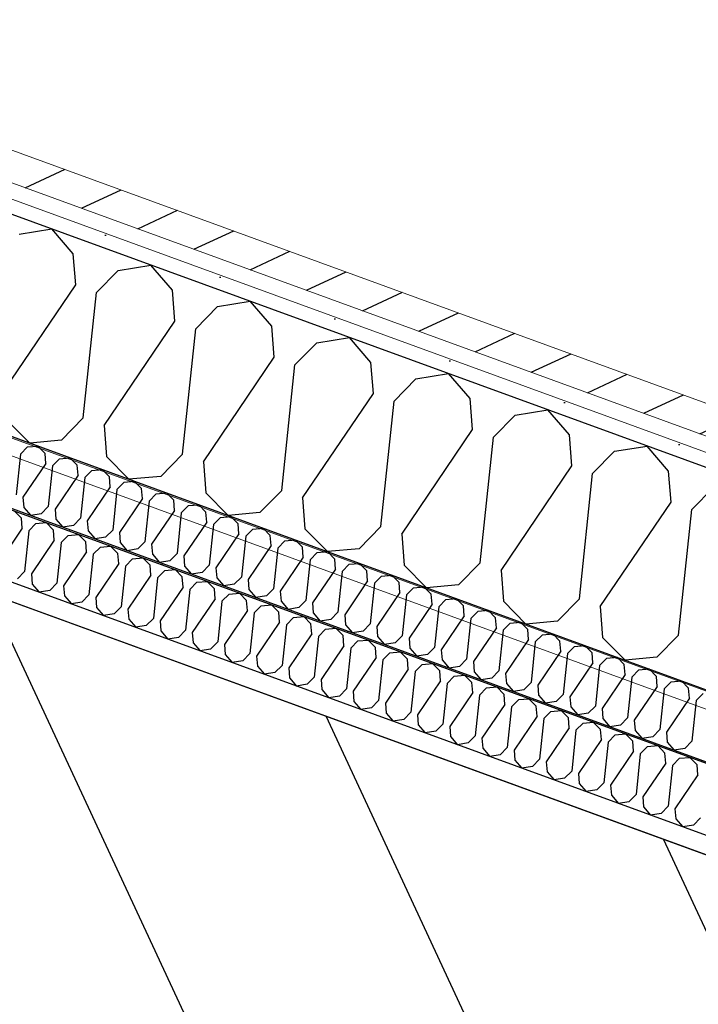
# Model space of a CAD drawing. Header units: millimetres. Extents: x 112481703 to 112588235, y 1264638581 to 1264713486.
# Tile 291 of 487: x 112569138 to 112569619, y 1264678787 to 1264679485. Entities that reach past the tile are written whole.
import ezdxf

# ---------------------------------------------------------------- set-up
doc = ezdxf.new("R2010")
doc.units = ezdxf.units.MM
doc.header["$LTSCALE"] = 0.5
doc.header["$MEASUREMENT"] = 0
doc.linetypes.add('PLINE', pattern=[0])
for name, color, linetype, lineweight in [('235- Utvendig kledning og overflate', 7, 'Continuous', 0), ('236- Innvendig kledning og overflate', 7, 'Continuous', 0), ('262- Taktekking', 7, 'Continuous', 0)]:
    doc.layers.add(name, color=color, linetype=linetype, lineweight=lineweight)
for name, color, linetype in [('862- M___Nettoareal', 7, 'Continuous'), ('862- M___Nettoareal(Polylinje)', 7, 'Continuous'), ('LA_farge_dekke_asfalt2', 7, 'Continuous'), ('Yttervegger.A225', 7, 'Continuous'), ('Yttervegger.A225 (Skravur)', 7, 'Continuous')]:
    doc.layers.add(name, color=color, linetype=linetype)
pattern_1 = [(249.956, (112557650, 1264717795), (-81.357, 29.68231), [0, -50]), (249.956, (112557682.11, 1264717756.67), (-81.357, 29.68231), [0, -50])]

# ---------------------------------------------------------------- blocks, each defined once
blk = doc.blocks.new('Korridor_14_9', base_point=(112576467.69, 1264681824.89))
at = {"layer": '862- M___Nettoareal(Polylinje)', "linetype": 'PLINE', "flags": 128}
blk.add_lwpolyline([(112572601.77, 1264674908.62), (112573784.51, 1264674477.11), (112574626.15, 1264676783.97), (112575767.2, 1264676367.67), (112576177.67, 1264676217.91), (112577188.97, 1264678989.83), (112578571.29, 1264682778.66), (112579511.2, 1264685354.88), (112580089.16, 1264686939.02), (112578574.08, 1264687491.78), (112577945.57, 1264685769.06), (112576575.95, 1264686268.75), (112573384.41, 1264677520.97), (112565766.91, 1264680300.14), (112564833.5, 1264677741.73), (112566533.44, 1264677121.53), (112567763.15, 1264676672.88), (112567763.5, 1264676673.82), (112569134.12, 1264676173.76)], close=True, dxfattribs=at)
blk = doc.blocks.new('*X290', base_point=(112557650, 1264717795))
at = {"layer": 'Yttervegger.A225 (Skravur)', "linetype": 'PLINE'}
for p, q in [((112569137.73, 1264679332.82), (112569160.84, 1264679336.53)), ((112569176.14, 1264679318.8), (112569160.84, 1264679336.53)), ((112569177.84, 1264679296.84), (112569176.14, 1264679318.8)), ((112569192.62, 1264679291.45), (112569208.06, 1264679307.15)), ((112569208.06, 1264679307.15), (112569231.18, 1264679310.87)), ((112569246.47, 1264679293.14), (112569231.18, 1264679310.87)), ((112569127.69, 1264679222.72), (112569177.84, 1264679296.84)), ((112569183.25, 1264679202.45), (112569192.62, 1264679291.45)), ((112569248.17, 1264679271.18), (112569246.47, 1264679293.14)), ((112569278.39, 1264679281.49), (112569301.51, 1264679285.21)), ((112569316.81, 1264679267.48), (112569301.51, 1264679285.21)), ((112569262.95, 1264679265.79), (112569278.39, 1264679281.49)), ((112569198.03, 1264679197.06), (112569248.17, 1264679271.18)), ((112569253.58, 1264679176.79), (112569262.95, 1264679265.79)), ((112569318.51, 1264679245.52), (112569316.81, 1264679267.48)), ((112569348.72, 1264679255.83), (112569371.84, 1264679259.55)), ((112569387.14, 1264679241.82), (112569371.84, 1264679259.55)), ((112569333.28, 1264679240.13), (112569348.72, 1264679255.83)), ((112569268.36, 1264679171.4), (112569318.51, 1264679245.52)), ((112569323.92, 1264679151.13), (112569333.28, 1264679240.13)), ((112569388.84, 1264679219.86), (112569387.14, 1264679241.82)), ((112569403.61, 1264679214.47), (112569419.06, 1264679230.17)), ((112569419.06, 1264679230.17), (112569442.17, 1264679233.89)), ((112569457.47, 1264679216.16), (112569442.17, 1264679233.89)), ((112569338.69, 1264679145.74), (112569388.84, 1264679219.86)), ((112569394.25, 1264679125.47), (112569403.61, 1264679214.47)), ((112569459.17, 1264679194.2), (112569457.47, 1264679216.16)), ((112569489.39, 1264679204.51), (112569512.51, 1264679208.23)), ((112569527.8, 1264679190.5), (112569512.51, 1264679208.23)), ((112569129.39, 1264679200.76), (112569145.29, 1264679184.66)), ((112569183.25, 1264679202.45), (112569167.81, 1264679186.74)), ((112569473.95, 1264679188.81), (112569489.39, 1264679204.51)), ((112569198.03, 1264679197.06), (112569199.73, 1264679175.1)), ((112569409.02, 1264679120.08), (112569459.17, 1264679194.2)), ((112569167.81, 1264679186.74), (112569145.29, 1264679184.66)), ((112569464.58, 1264679099.81), (112569473.95, 1264679188.81)), ((112569529.5, 1264679168.54), (112569527.8, 1264679190.5)), ((112569559.72, 1264679178.85), (112569582.84, 1264679182.57)), ((112569598.14, 1264679164.84), (112569582.84, 1264679182.57)), ((112569199.73, 1264679175.1), (112569215.62, 1264679159)), ((112569253.58, 1264679176.79), (112569238.14, 1264679161.08)), ((112569544.28, 1264679163.15), (112569559.72, 1264679178.85)), ((112569268.36, 1264679171.4), (112569270.06, 1264679149.44)), ((112569479.36, 1264679094.42), (112569529.5, 1264679168.54)), ((112569238.14, 1264679161.08), (112569215.62, 1264679159)), ((112569534.91, 1264679074.15), (112569544.28, 1264679163.15)), ((112569599.84, 1264679142.88), (112569598.14, 1264679164.84)), ((112569614.61, 1264679137.49), (112569630.05, 1264679153.19)), ((112569270.06, 1264679149.44), (112569285.95, 1264679133.34)), ((112569323.92, 1264679151.13), (112569308.47, 1264679135.42)), ((112569338.69, 1264679145.74), (112569340.39, 1264679123.78)), ((112569549.69, 1264679068.76), (112569599.84, 1264679142.88)), ((112569605.25, 1264679048.49), (112569614.61, 1264679137.49)), ((112569308.47, 1264679135.42), (112569285.95, 1264679133.34)), ((112569340.39, 1264679123.78), (112569356.28, 1264679107.68)), ((112569394.25, 1264679125.47), (112569378.81, 1264679109.76)), ((112569409.02, 1264679120.08), (112569410.72, 1264679098.12)), ((112569378.81, 1264679109.76), (112569356.28, 1264679107.68)), ((112569410.72, 1264679098.12), (112569426.62, 1264679082.02)), ((112569464.58, 1264679099.81), (112569449.14, 1264679084.1)), ((112569479.36, 1264679094.42), (112569481.06, 1264679072.46)), ((112569449.14, 1264679084.1), (112569426.62, 1264679082.02)), ((112569481.06, 1264679072.46), (112569496.95, 1264679056.36)), ((112569534.91, 1264679074.15), (112569519.47, 1264679058.44)), ((112569549.69, 1264679068.76), (112569551.39, 1264679046.8)), ((112569519.47, 1264679058.44), (112569496.95, 1264679056.36)), ((112569551.39, 1264679046.8), (112569567.28, 1264679030.7)), ((112569605.25, 1264679048.49), (112569589.8, 1264679032.78)), ((112569589.8, 1264679032.78), (112569567.28, 1264679030.7))]:
    blk.add_line(p, q, dxfattribs=at)
blk = doc.blocks.new('*X528', base_point=(112557650, 1264717795))
at = {"layer": 'Yttervegger.A225 (Skravur)', "linetype": 'PLINE'}
for p, q in [((112569139.35, 1264679131.33), (112569134.19, 1264679136.55)), ((112569139.9, 1264679124.21), (112569139.35, 1264679131.33)), ((112569139.9, 1264679124.21), (112569123.63, 1264679100.17)), ((112569144.69, 1264679122.46), (112569149.7, 1264679127.55)), ((112569149.7, 1264679127.55), (112569157, 1264679128.23)), ((112569162.16, 1264679123.01), (112569157, 1264679128.23)), ((112569144.69, 1264679122.46), (112569141.65, 1264679093.59)), ((112569162.71, 1264679115.88), (112569162.16, 1264679123.01)), ((112569167.5, 1264679114.13), (112569172.51, 1264679119.23)), ((112569172.51, 1264679119.23), (112569179.81, 1264679119.9)), ((112569184.97, 1264679114.68), (112569179.81, 1264679119.9)), ((112569162.71, 1264679115.88), (112569146.45, 1264679091.84)), ((112569167.5, 1264679114.13), (112569164.46, 1264679085.27)), ((112569185.52, 1264679107.56), (112569184.97, 1264679114.68)), ((112569190.31, 1264679105.81), (112569195.32, 1264679110.91)), ((112569195.32, 1264679110.91), (112569202.62, 1264679111.58)), ((112569207.78, 1264679106.36), (112569202.62, 1264679111.58)), ((112569185.52, 1264679107.56), (112569169.26, 1264679083.52)), ((112569190.31, 1264679105.81), (112569187.27, 1264679076.95)), ((112569208.33, 1264679099.24), (112569207.78, 1264679106.36)), ((112569213.12, 1264679097.49), (112569218.13, 1264679102.58)), ((112569218.13, 1264679102.58), (112569225.44, 1264679103.26)), ((112569230.59, 1264679098.04), (112569225.44, 1264679103.26)), ((112569208.33, 1264679099.24), (112569192.07, 1264679075.2)), ((112569213.12, 1264679097.49), (112569210.08, 1264679068.63)), ((112569231.14, 1264679090.92), (112569230.59, 1264679098.04)), ((112569141.65, 1264679093.59), (112569136.64, 1264679088.5)), ((112569146.45, 1264679091.84), (112569147, 1264679084.72)), ((112569231.14, 1264679090.92), (112569214.88, 1264679066.88)), ((112569235.93, 1264679089.17), (112569232.9, 1264679060.3)), ((112569235.93, 1264679089.17), (112569240.94, 1264679094.26)), ((112569240.94, 1264679094.26), (112569248.25, 1264679094.94)), ((112569253.4, 1264679089.72), (112569248.25, 1264679094.94)), ((112569253.95, 1264679082.59), (112569253.4, 1264679089.72)), ((112569147, 1264679084.72), (112569151.96, 1264679078.97)), ((112569164.46, 1264679085.27), (112569159.46, 1264679080.18)), ((112569169.26, 1264679083.52), (112569169.81, 1264679076.4)), ((112569253.95, 1264679082.59), (112569237.69, 1264679058.56)), ((112569258.74, 1264679080.85), (112569263.75, 1264679085.94)), ((112569263.75, 1264679085.94), (112569271.06, 1264679086.62)), ((112569276.21, 1264679081.39), (112569271.06, 1264679086.62)), ((112569276.76, 1264679074.27), (112569276.21, 1264679081.39)), ((112569159.46, 1264679080.18), (112569151.96, 1264679078.97)), ((112569169.81, 1264679076.4), (112569174.77, 1264679070.65)), ((112569187.27, 1264679076.95), (112569182.27, 1264679071.85)), ((112569192.07, 1264679075.2), (112569192.62, 1264679068.08)), ((112569258.74, 1264679080.85), (112569255.71, 1264679051.98)), ((112569281.55, 1264679072.52), (112569286.56, 1264679077.62)), ((112569286.56, 1264679077.62), (112569293.87, 1264679078.29)), ((112569299.02, 1264679073.07), (112569293.87, 1264679078.29)), ((112569182.27, 1264679071.85), (112569174.77, 1264679070.65)), ((112569192.62, 1264679068.08), (112569197.58, 1264679062.33)), ((112569210.08, 1264679068.63), (112569205.08, 1264679063.53)), ((112569276.76, 1264679074.27), (112569260.5, 1264679050.23)), ((112569281.55, 1264679072.52), (112569278.52, 1264679043.66)), ((112569299.57, 1264679065.95), (112569299.02, 1264679073.07)), ((112569304.36, 1264679064.2), (112569309.37, 1264679069.3)), ((112569309.37, 1264679069.3), (112569316.68, 1264679069.97)), ((112569321.83, 1264679064.75), (112569316.68, 1264679069.97)), ((112569205.08, 1264679063.53), (112569197.58, 1264679062.33)), ((112569214.88, 1264679066.88), (112569215.43, 1264679059.75)), ((112569299.57, 1264679065.95), (112569283.31, 1264679041.91)), ((112569304.36, 1264679064.2), (112569301.33, 1264679035.34)), ((112569322.38, 1264679057.63), (112569321.83, 1264679064.75)), ((112569327.18, 1264679055.88), (112569332.18, 1264679060.97)), ((112569332.18, 1264679060.97), (112569339.49, 1264679061.65)), ((112569344.64, 1264679056.43), (112569339.49, 1264679061.65)), ((112569215.43, 1264679059.75), (112569220.39, 1264679054.01)), ((112569227.89, 1264679055.21), (112569220.39, 1264679054.01)), ((112569232.9, 1264679060.3), (112569227.89, 1264679055.21)), ((112569237.69, 1264679058.56), (112569238.24, 1264679051.43)), ((112569322.38, 1264679057.63), (112569306.12, 1264679033.59)), ((112569327.18, 1264679055.88), (112569324.14, 1264679027.01)), ((112569345.19, 1264679049.31), (112569344.64, 1264679056.43)), ((112569238.24, 1264679051.43), (112569243.2, 1264679045.68)), ((112569250.7, 1264679046.89), (112569243.2, 1264679045.68)), ((112569255.71, 1264679051.98), (112569250.7, 1264679046.89)), ((112569260.5, 1264679050.23), (112569261.05, 1264679043.11)), ((112569345.19, 1264679049.31), (112569328.93, 1264679025.27)), ((112569349.99, 1264679047.56), (112569346.95, 1264679018.69)), ((112569349.99, 1264679047.56), (112569354.99, 1264679052.65)), ((112569354.99, 1264679052.65), (112569362.3, 1264679053.33)), ((112569367.45, 1264679048.11), (112569362.3, 1264679053.33)), ((112569368, 1264679040.98), (112569367.45, 1264679048.11)), ((112569261.05, 1264679043.11), (112569266.01, 1264679037.36)), ((112569278.52, 1264679043.66), (112569273.51, 1264679038.57)), ((112569283.31, 1264679041.91), (112569283.86, 1264679034.79)), ((112569368, 1264679040.98), (112569351.74, 1264679016.94)), ((112569372.8, 1264679039.23), (112569377.8, 1264679044.33)), ((112569377.8, 1264679044.33), (112569385.11, 1264679045)), ((112569390.26, 1264679039.78), (112569385.11, 1264679045)), ((112569390.81, 1264679032.66), (112569390.26, 1264679039.78)), ((112569273.51, 1264679038.57), (112569266.01, 1264679037.36)), ((112569283.86, 1264679034.79), (112569288.82, 1264679029.04)), ((112569301.33, 1264679035.34), (112569296.32, 1264679030.24)), ((112569306.12, 1264679033.59), (112569306.67, 1264679026.47)), ((112569372.8, 1264679039.23), (112569369.76, 1264679010.37)), ((112569390.81, 1264679032.66), (112569374.55, 1264679008.62)), ((112569395.61, 1264679030.91), (112569400.62, 1264679036.01)), ((112569400.62, 1264679036.01), (112569407.92, 1264679036.68)), ((112569413.07, 1264679031.46), (112569407.92, 1264679036.68)), ((112569296.32, 1264679030.24), (112569288.82, 1264679029.04)), ((112569306.67, 1264679026.47), (112569311.63, 1264679020.72)), ((112569324.14, 1264679027.01), (112569319.13, 1264679021.92)), ((112569395.61, 1264679030.91), (112569392.57, 1264679002.05)), ((112569413.62, 1264679024.34), (112569413.07, 1264679031.46)), ((112569418.42, 1264679022.59), (112569423.43, 1264679027.68)), ((112569423.43, 1264679027.68), (112569430.73, 1264679028.36)), ((112569435.88, 1264679023.14), (112569430.73, 1264679028.36)), ((112569319.13, 1264679021.92), (112569311.63, 1264679020.72)), ((112569328.93, 1264679025.27), (112569329.48, 1264679018.14)), ((112569346.95, 1264679018.69), (112569341.94, 1264679013.6)), ((112569413.62, 1264679024.34), (112569397.36, 1264679000.3)), ((112569418.42, 1264679022.59), (112569415.38, 1264678993.73)), ((112569436.44, 1264679016.02), (112569435.88, 1264679023.14)), ((112569441.23, 1264679014.27), (112569446.24, 1264679019.36)), ((112569446.24, 1264679019.36), (112569453.54, 1264679020.04)), ((112569458.69, 1264679014.82), (112569453.54, 1264679020.04)), ((112569329.48, 1264679018.14), (112569334.44, 1264679012.39)), ((112569341.94, 1264679013.6), (112569334.44, 1264679012.39)), ((112569351.74, 1264679016.94), (112569352.29, 1264679009.82)), ((112569436.44, 1264679016.02), (112569420.17, 1264678991.98)), ((112569441.23, 1264679014.27), (112569438.19, 1264678985.4)), ((112569459.25, 1264679007.69), (112569458.69, 1264679014.82)), ((112569469.05, 1264679011.04), (112569476.35, 1264679011.72)), ((112569481.51, 1264679006.49), (112569476.35, 1264679011.72)), ((112569352.29, 1264679009.82), (112569357.25, 1264679004.07)), ((112569364.75, 1264679005.28), (112569357.25, 1264679004.07)), ((112569369.76, 1264679010.37), (112569364.75, 1264679005.28)), ((112569374.55, 1264679008.62), (112569375.1, 1264679001.5)), ((112569459.25, 1264679007.69), (112569442.98, 1264678983.66)), ((112569464.04, 1264679005.95), (112569461, 1264678977.08)), ((112569464.04, 1264679005.95), (112569469.05, 1264679011.04)), ((112569482.06, 1264678999.37), (112569481.51, 1264679006.49)), ((112569375.1, 1264679001.5), (112569380.06, 1264678995.75)), ((112569392.57, 1264679002.05), (112569387.56, 1264678996.95)), ((112569397.36, 1264679000.3), (112569397.91, 1264678993.18)), ((112569482.06, 1264678999.37), (112569465.79, 1264678975.33)), ((112569486.85, 1264678997.62), (112569483.81, 1264678968.76)), ((112569486.85, 1264678997.62), (112569491.86, 1264679002.72)), ((112569491.86, 1264679002.72), (112569499.16, 1264679003.39)), ((112569504.32, 1264678998.17), (112569499.16, 1264679003.39)), ((112569504.87, 1264678991.05), (112569504.32, 1264678998.17)), ((112569387.56, 1264678996.95), (112569380.06, 1264678995.75)), ((112569397.91, 1264678993.18), (112569402.87, 1264678987.43)), ((112569415.38, 1264678993.73), (112569410.37, 1264678988.63)), ((112569420.17, 1264678991.98), (112569420.72, 1264678984.86)), ((112569504.87, 1264678991.05), (112569488.6, 1264678967.01)), ((112569509.66, 1264678989.3), (112569514.67, 1264678994.4)), ((112569514.67, 1264678994.4), (112569521.97, 1264678995.07)), ((112569527.13, 1264678989.85), (112569521.97, 1264678995.07)), ((112569410.37, 1264678988.63), (112569402.87, 1264678987.43)), ((112569420.72, 1264678984.86), (112569425.68, 1264678979.11)), ((112569438.19, 1264678985.4), (112569433.18, 1264678980.31)), ((112569442.98, 1264678983.66), (112569443.53, 1264678976.53)), ((112569509.66, 1264678989.3), (112569506.62, 1264678960.44)), ((112569527.68, 1264678982.73), (112569527.13, 1264678989.85)), ((112569532.47, 1264678980.98), (112569537.48, 1264678986.07)), ((112569537.48, 1264678986.07), (112569544.78, 1264678986.75)), ((112569549.94, 1264678981.53), (112569544.78, 1264678986.75)), ((112569433.18, 1264678980.31), (112569425.68, 1264678979.11)), ((112569461, 1264678977.08), (112569455.99, 1264678971.99)), ((112569527.68, 1264678982.73), (112569511.41, 1264678958.69)), ((112569532.47, 1264678980.98), (112569529.43, 1264678952.12)), ((112569550.49, 1264678974.41), (112569549.94, 1264678981.53)), ((112569555.28, 1264678972.66), (112569560.29, 1264678977.75)), ((112569560.29, 1264678977.75), (112569567.59, 1264678978.43)), ((112569572.75, 1264678973.21), (112569567.59, 1264678978.43)), ((112569443.53, 1264678976.53), (112569448.49, 1264678970.78)), ((112569455.99, 1264678971.99), (112569448.49, 1264678970.78)), ((112569465.79, 1264678975.33), (112569466.34, 1264678968.21)), ((112569550.49, 1264678974.41), (112569534.22, 1264678950.37)), ((112569555.28, 1264678972.66), (112569552.24, 1264678943.79)), ((112569573.3, 1264678966.08), (112569572.75, 1264678973.21)), ((112569583.1, 1264678969.43), (112569590.4, 1264678970.1)), ((112569595.56, 1264678964.88), (112569590.4, 1264678970.1)), ((112569466.34, 1264678968.21), (112569471.31, 1264678962.46)), ((112569478.8, 1264678963.67), (112569471.31, 1264678962.46)), ((112569483.81, 1264678968.76), (112569478.8, 1264678963.67)), ((112569488.6, 1264678967.01), (112569489.15, 1264678959.89)), ((112569573.3, 1264678966.08), (112569557.04, 1264678942.04)), ((112569578.09, 1264678964.33), (112569575.05, 1264678935.47)), ((112569578.09, 1264678964.33), (112569583.1, 1264678969.43)), ((112569596.11, 1264678957.76), (112569595.56, 1264678964.88)), ((112569489.15, 1264678959.89), (112569494.12, 1264678954.14)), ((112569506.62, 1264678960.44), (112569501.61, 1264678955.34)), ((112569511.41, 1264678958.69), (112569511.97, 1264678951.57)), ((112569596.11, 1264678957.76), (112569579.85, 1264678933.72)), ((112569600.9, 1264678956.01), (112569597.86, 1264678927.15)), ((112569600.9, 1264678956.01), (112569605.91, 1264678961.11)), ((112569605.91, 1264678961.11), (112569613.21, 1264678961.78)), ((112569618.37, 1264678956.56), (112569613.21, 1264678961.78)), ((112569618.92, 1264678949.44), (112569618.37, 1264678956.56)), ((112569501.61, 1264678955.34), (112569494.12, 1264678954.14)), ((112569511.97, 1264678951.57), (112569516.93, 1264678945.82)), ((112569529.43, 1264678952.12), (112569524.42, 1264678947.02)), ((112569534.22, 1264678950.37), (112569534.78, 1264678943.24)), ((112569618.92, 1264678949.44), (112569602.66, 1264678925.4)), ((112569524.42, 1264678947.02), (112569516.93, 1264678945.82)), ((112569534.78, 1264678943.24), (112569539.74, 1264678937.49)), ((112569552.24, 1264678943.79), (112569547.23, 1264678938.7)), ((112569557.04, 1264678942.04), (112569557.59, 1264678934.92)), ((112569547.23, 1264678938.7), (112569539.74, 1264678937.49)), ((112569557.59, 1264678934.92), (112569562.55, 1264678929.17)), ((112569575.05, 1264678935.47), (112569570.05, 1264678930.38)), ((112569570.05, 1264678930.38), (112569562.55, 1264678929.17)), ((112569579.85, 1264678933.72), (112569580.4, 1264678926.6)), ((112569580.4, 1264678926.6), (112569585.36, 1264678920.85)), ((112569592.86, 1264678922.05), (112569585.36, 1264678920.85)), ((112569597.86, 1264678927.15), (112569592.86, 1264678922.05)), ((112569602.66, 1264678925.4), (112569603.21, 1264678918.28)), ((112569603.21, 1264678918.28), (112569608.17, 1264678912.53)), ((112569620.67, 1264678918.83), (112569615.67, 1264678913.73)), ((112569615.67, 1264678913.73), (112569608.17, 1264678912.53))]:
    blk.add_line(p, q, dxfattribs=at)
blk = doc.blocks.new('*X532', base_point=(112557650, 1264717795))
at = {"layer": 'Yttervegger.A225 (Skravur)', "linetype": 'PLINE'}
for p, q in [((112569138.67, 1264679176.81), (112569143.68, 1264679181.91)), ((112569143.68, 1264679181.91), (112569150.99, 1264679182.58)), ((112569156.14, 1264679177.36), (112569150.99, 1264679182.58)), ((112569138.67, 1264679176.81), (112569135.64, 1264679147.95)), ((112569156.69, 1264679170.24), (112569156.14, 1264679177.36)), ((112569161.49, 1264679168.49), (112569166.49, 1264679173.58)), ((112569166.49, 1264679173.58), (112569173.8, 1264679174.26)), ((112569178.95, 1264679169.04), (112569173.8, 1264679174.26)), ((112569156.69, 1264679170.24), (112569140.43, 1264679146.2)), ((112569161.49, 1264679168.49), (112569158.45, 1264679139.62)), ((112569179.5, 1264679161.91), (112569178.95, 1264679169.04)), ((112569184.3, 1264679160.17), (112569189.3, 1264679165.26)), ((112569189.3, 1264679165.26), (112569196.61, 1264679165.94)), ((112569201.76, 1264679160.72), (112569196.61, 1264679165.94)), ((112569179.5, 1264679161.91), (112569163.24, 1264679137.88)), ((112569184.3, 1264679160.17), (112569181.26, 1264679131.3)), ((112569202.31, 1264679153.59), (112569201.76, 1264679160.72)), ((112569202.31, 1264679153.59), (112569186.05, 1264679129.55)), ((112569207.11, 1264679151.84), (112569204.07, 1264679122.98)), ((112569207.11, 1264679151.84), (112569212.11, 1264679156.94)), ((112569212.11, 1264679156.94), (112569219.42, 1264679157.61)), ((112569224.57, 1264679152.39), (112569219.42, 1264679157.61)), ((112569225.12, 1264679145.27), (112569224.57, 1264679152.39)), ((112569140.43, 1264679146.2), (112569140.98, 1264679139.08)), ((112569225.12, 1264679145.27), (112569208.86, 1264679121.23)), ((112569229.92, 1264679143.52), (112569234.93, 1264679148.62)), ((112569234.93, 1264679148.62), (112569242.23, 1264679149.29)), ((112569247.38, 1264679144.07), (112569242.23, 1264679149.29)), ((112569140.98, 1264679139.08), (112569145.94, 1264679133.33)), ((112569158.45, 1264679139.62), (112569153.44, 1264679134.53)), ((112569163.24, 1264679137.88), (112569163.79, 1264679130.75)), ((112569229.92, 1264679143.52), (112569226.88, 1264679114.66)), ((112569247.93, 1264679136.95), (112569247.38, 1264679144.07)), ((112569252.73, 1264679135.2), (112569257.74, 1264679140.29)), ((112569257.74, 1264679140.29), (112569265.04, 1264679140.97)), ((112569270.19, 1264679135.75), (112569265.04, 1264679140.97)), ((112569153.44, 1264679134.53), (112569145.94, 1264679133.33)), ((112569163.79, 1264679130.75), (112569168.75, 1264679125)), ((112569181.26, 1264679131.3), (112569176.25, 1264679126.21)), ((112569247.93, 1264679136.95), (112569231.67, 1264679112.91)), ((112569252.73, 1264679135.2), (112569249.69, 1264679106.34)), ((112569270.75, 1264679128.63), (112569270.19, 1264679135.75)), ((112569275.54, 1264679126.88), (112569280.55, 1264679131.97)), ((112569280.55, 1264679131.97), (112569287.85, 1264679132.65)), ((112569293, 1264679127.43), (112569287.85, 1264679132.65)), ((112569176.25, 1264679126.21), (112569168.75, 1264679125)), ((112569186.05, 1264679129.55), (112569186.6, 1264679122.43)), ((112569270.75, 1264679128.63), (112569254.48, 1264679104.59)), ((112569275.54, 1264679126.88), (112569272.5, 1264679098.01)), ((112569293.56, 1264679120.3), (112569293, 1264679127.43)), ((112569298.35, 1264679118.56), (112569303.36, 1264679123.65)), ((112569303.36, 1264679123.65), (112569310.66, 1264679124.32)), ((112569315.82, 1264679119.1), (112569310.66, 1264679124.32)), ((112569186.6, 1264679122.43), (112569191.56, 1264679116.68)), ((112569199.06, 1264679117.89), (112569191.56, 1264679116.68)), ((112569204.07, 1264679122.98), (112569199.06, 1264679117.89)), ((112569208.86, 1264679121.23), (112569209.41, 1264679114.11)), ((112569293.56, 1264679120.3), (112569277.29, 1264679096.27)), ((112569298.35, 1264679118.56), (112569295.31, 1264679089.69)), ((112569316.37, 1264679111.98), (112569315.82, 1264679119.1)), ((112569209.41, 1264679114.11), (112569214.37, 1264679108.36)), ((112569221.87, 1264679109.56), (112569214.37, 1264679108.36)), ((112569226.88, 1264679114.66), (112569221.87, 1264679109.56)), ((112569231.67, 1264679112.91), (112569232.22, 1264679105.79)), ((112569316.37, 1264679111.98), (112569300.1, 1264679087.94)), ((112569321.16, 1264679110.23), (112569318.12, 1264679081.37)), ((112569321.16, 1264679110.23), (112569326.17, 1264679115.33)), ((112569326.17, 1264679115.33), (112569333.47, 1264679116)), ((112569338.63, 1264679110.78), (112569333.47, 1264679116)), ((112569339.18, 1264679103.66), (112569338.63, 1264679110.78)), ((112569232.22, 1264679105.79), (112569237.18, 1264679100.04)), ((112569249.69, 1264679106.34), (112569244.68, 1264679101.24)), ((112569254.48, 1264679104.59), (112569255.03, 1264679097.46)), ((112569339.18, 1264679103.66), (112569322.91, 1264679079.62)), ((112569343.97, 1264679101.91), (112569348.98, 1264679107.01)), ((112569348.98, 1264679107.01), (112569356.28, 1264679107.68)), ((112569361.44, 1264679102.46), (112569356.28, 1264679107.68)), ((112569361.99, 1264679095.34), (112569361.44, 1264679102.46)), ((112569244.68, 1264679101.24), (112569237.18, 1264679100.04)), ((112569255.03, 1264679097.46), (112569259.99, 1264679091.72)), ((112569272.5, 1264679098.01), (112569267.49, 1264679092.92)), ((112569277.29, 1264679096.27), (112569277.84, 1264679089.14)), ((112569343.97, 1264679101.91), (112569340.93, 1264679073.05)), ((112569361.99, 1264679095.34), (112569345.72, 1264679071.3)), ((112569366.78, 1264679093.59), (112569371.79, 1264679098.68)), ((112569371.79, 1264679098.68), (112569379.09, 1264679099.36)), ((112569384.25, 1264679094.14), (112569379.09, 1264679099.36)), ((112569267.49, 1264679092.92), (112569259.99, 1264679091.72)), ((112569277.84, 1264679089.14), (112569282.8, 1264679083.39)), ((112569295.31, 1264679089.69), (112569290.3, 1264679084.6)), ((112569366.78, 1264679093.59), (112569363.74, 1264679064.72)), ((112569384.8, 1264679087.02), (112569384.25, 1264679094.14)), ((112569389.59, 1264679085.27), (112569394.6, 1264679090.36)), ((112569394.6, 1264679090.36), (112569401.9, 1264679091.04)), ((112569407.06, 1264679085.82), (112569401.9, 1264679091.04)), ((112569290.3, 1264679084.6), (112569282.8, 1264679083.39)), ((112569300.1, 1264679087.94), (112569300.65, 1264679080.82)), ((112569318.12, 1264679081.37), (112569313.11, 1264679076.27)), ((112569384.8, 1264679087.02), (112569368.53, 1264679062.98)), ((112569389.59, 1264679085.27), (112569386.55, 1264679056.4)), ((112569407.61, 1264679078.69), (112569407.06, 1264679085.82)), ((112569412.4, 1264679076.94), (112569417.41, 1264679082.04)), ((112569417.41, 1264679082.04), (112569424.71, 1264679082.71)), ((112569429.87, 1264679077.49), (112569424.71, 1264679082.71)), ((112569300.65, 1264679080.82), (112569305.62, 1264679075.07)), ((112569313.11, 1264679076.27), (112569305.62, 1264679075.07)), ((112569322.91, 1264679079.62), (112569323.46, 1264679072.5)), ((112569407.61, 1264679078.69), (112569391.35, 1264679054.65)), ((112569412.4, 1264679076.94), (112569409.36, 1264679048.08)), ((112569430.42, 1264679070.37), (112569429.87, 1264679077.49)), ((112569440.22, 1264679073.72), (112569447.52, 1264679074.39)), ((112569452.68, 1264679069.17), (112569447.52, 1264679074.39)), ((112569323.46, 1264679072.5), (112569328.43, 1264679066.75)), ((112569335.92, 1264679067.95), (112569328.43, 1264679066.75)), ((112569340.93, 1264679073.05), (112569335.92, 1264679067.95)), ((112569345.72, 1264679071.3), (112569346.28, 1264679064.18)), ((112569430.42, 1264679070.37), (112569414.16, 1264679046.33)), ((112569435.21, 1264679068.62), (112569432.17, 1264679039.76)), ((112569435.21, 1264679068.62), (112569440.22, 1264679073.72)), ((112569453.23, 1264679062.05), (112569452.68, 1264679069.17)), ((112569346.28, 1264679064.18), (112569351.24, 1264679058.43)), ((112569363.74, 1264679064.72), (112569358.73, 1264679059.63)), ((112569368.53, 1264679062.98), (112569369.09, 1264679055.85)), ((112569453.23, 1264679062.05), (112569436.97, 1264679038.01)), ((112569458.02, 1264679060.3), (112569463.03, 1264679065.39)), ((112569463.03, 1264679065.39), (112569470.34, 1264679066.07)), ((112569475.49, 1264679060.85), (112569470.34, 1264679066.07)), ((112569476.04, 1264679053.73), (112569475.49, 1264679060.85)), ((112569358.73, 1264679059.63), (112569351.24, 1264679058.43)), ((112569369.09, 1264679055.85), (112569374.05, 1264679050.1)), ((112569386.55, 1264679056.4), (112569381.54, 1264679051.31)), ((112569391.35, 1264679054.65), (112569391.9, 1264679047.53)), ((112569458.02, 1264679060.3), (112569454.98, 1264679031.44)), ((112569476.04, 1264679053.73), (112569459.78, 1264679029.69)), ((112569480.83, 1264679051.98), (112569485.84, 1264679057.07)), ((112569485.84, 1264679057.07), (112569493.15, 1264679057.75)), ((112569498.3, 1264679052.53), (112569493.15, 1264679057.75)), ((112569381.54, 1264679051.31), (112569374.05, 1264679050.1)), ((112569391.9, 1264679047.53), (112569396.86, 1264679041.78)), ((112569409.36, 1264679048.08), (112569404.36, 1264679042.99)), ((112569480.83, 1264679051.98), (112569477.8, 1264679023.11)), ((112569498.85, 1264679045.4), (112569498.3, 1264679052.53)), ((112569503.64, 1264679043.66), (112569508.65, 1264679048.75)), ((112569508.65, 1264679048.75), (112569515.96, 1264679049.43)), ((112569521.11, 1264679044.2), (112569515.96, 1264679049.43)), ((112569404.36, 1264679042.99), (112569396.86, 1264679041.78)), ((112569414.16, 1264679046.33), (112569414.71, 1264679039.21)), ((112569432.17, 1264679039.76), (112569427.17, 1264679034.66)), ((112569498.85, 1264679045.4), (112569482.59, 1264679021.37)), ((112569503.64, 1264679043.66), (112569500.61, 1264679014.79)), ((112569521.66, 1264679037.08), (112569521.11, 1264679044.2)), ((112569526.45, 1264679035.33), (112569531.46, 1264679040.43)), ((112569531.46, 1264679040.43), (112569538.77, 1264679041.1)), ((112569543.92, 1264679035.88), (112569538.77, 1264679041.1)), ((112569414.71, 1264679039.21), (112569419.67, 1264679033.46)), ((112569427.17, 1264679034.66), (112569419.67, 1264679033.46)), ((112569436.97, 1264679038.01), (112569437.52, 1264679030.89)), ((112569521.66, 1264679037.08), (112569505.4, 1264679013.04)), ((112569526.45, 1264679035.33), (112569523.42, 1264679006.47)), ((112569544.47, 1264679028.76), (112569543.92, 1264679035.88)), ((112569554.27, 1264679032.11), (112569561.58, 1264679032.78)), ((112569566.73, 1264679027.56), (112569561.58, 1264679032.78)), ((112569437.52, 1264679030.89), (112569442.48, 1264679025.14)), ((112569449.98, 1264679026.34), (112569442.48, 1264679025.14)), ((112569454.98, 1264679031.44), (112569449.98, 1264679026.34)), ((112569459.78, 1264679029.69), (112569460.33, 1264679022.56)), ((112569544.47, 1264679028.76), (112569528.21, 1264679004.72)), ((112569549.26, 1264679027.01), (112569546.23, 1264678998.15)), ((112569549.26, 1264679027.01), (112569554.27, 1264679032.11)), ((112569567.28, 1264679020.44), (112569566.73, 1264679027.56)), ((112569460.33, 1264679022.56), (112569465.29, 1264679016.82)), ((112569477.8, 1264679023.11), (112569472.79, 1264679018.02)), ((112569482.59, 1264679021.37), (112569483.14, 1264679014.24)), ((112569567.28, 1264679020.44), (112569551.02, 1264678996.4)), ((112569572.07, 1264679018.69), (112569569.04, 1264678989.82)), ((112569572.07, 1264679018.69), (112569577.08, 1264679023.78)), ((112569577.08, 1264679023.78), (112569584.39, 1264679024.46)), ((112569589.54, 1264679019.24), (112569584.39, 1264679024.46)), ((112569590.09, 1264679012.12), (112569589.54, 1264679019.24)), ((112569472.79, 1264679018.02), (112569465.29, 1264679016.82)), ((112569483.14, 1264679014.24), (112569488.1, 1264679008.49)), ((112569500.61, 1264679014.79), (112569495.6, 1264679009.7)), ((112569505.4, 1264679013.04), (112569505.95, 1264679005.92)), ((112569590.09, 1264679012.12), (112569573.83, 1264678988.08)), ((112569594.89, 1264679010.37), (112569599.89, 1264679015.46)), ((112569599.89, 1264679015.46), (112569607.2, 1264679016.14)), ((112569612.35, 1264679010.92), (112569607.2, 1264679016.14)), ((112569495.6, 1264679009.7), (112569488.1, 1264679008.49)), ((112569505.95, 1264679005.92), (112569510.91, 1264679000.17)), ((112569523.42, 1264679006.47), (112569518.41, 1264679001.38)), ((112569528.21, 1264679004.72), (112569528.76, 1264678997.6)), ((112569594.89, 1264679010.37), (112569591.85, 1264678981.5)), ((112569612.9, 1264679003.79), (112569612.35, 1264679010.92)), ((112569617.7, 1264679002.04), (112569622.7, 1264679007.14)), ((112569518.41, 1264679001.38), (112569510.91, 1264679000.17)), ((112569528.76, 1264678997.6), (112569533.72, 1264678991.85)), ((112569546.23, 1264678998.15), (112569541.22, 1264678993.05)), ((112569612.9, 1264679003.79), (112569596.64, 1264678979.75)), ((112569617.7, 1264679002.04), (112569614.66, 1264678973.18)), ((112569541.22, 1264678993.05), (112569533.72, 1264678991.85)), ((112569551.02, 1264678996.4), (112569551.57, 1264678989.28)), ((112569551.57, 1264678989.28), (112569556.53, 1264678983.53)), ((112569564.03, 1264678984.73), (112569556.53, 1264678983.53)), ((112569569.04, 1264678989.82), (112569564.03, 1264678984.73)), ((112569573.83, 1264678988.08), (112569574.38, 1264678980.95)), ((112569574.38, 1264678980.95), (112569579.34, 1264678975.2)), ((112569591.85, 1264678981.5), (112569586.84, 1264678976.41)), ((112569596.64, 1264678979.75), (112569597.19, 1264678972.63)), ((112569586.84, 1264678976.41), (112569579.34, 1264678975.2)), ((112569597.19, 1264678972.63), (112569602.15, 1264678966.88)), ((112569614.66, 1264678973.18), (112569609.65, 1264678968.09)), ((112569609.65, 1264678968.09), (112569602.15, 1264678966.88))]:
    blk.add_line(p, q, dxfattribs=at)

msp = doc.modelspace()

# ---------------------------------------------------------------- hatches: boundary and pattern name
at = {"layer": '262- Taktekking', "linetype": 'Continuous'}
h = msp.add_hatch(dxfattribs=at)
h.set_pattern_fill('Membran', color=256, style=0, pattern_type=2)
h.set_pattern_definition([(249.956, (112557650, 1264717795), (-65.76007, 23.99193), [])])
h.paths.add_polyline_path([(112570831.4, 1264678517.34), (112570831.74, 1264678518.28), (112568755.6, 1264679275.74), (112568755.26, 1264679274.8)])
at = {"layer": 'LA_farge_dekke_asfalt2', "linetype": 'Continuous'}
h = msp.add_hatch(dxfattribs=at)
h.set_pattern_fill('Murverk', color=256, style=0, pattern_type=2)
h.set_pattern_definition([(294.956, (112557650, 1264717795), (163.1938, 75.94596), [])])
h.paths.add_polyline_path([(112562670.28, 1264672618.44), (112565507.41, 1264680394.81), (112573384.41, 1264677520.97), (112579262.36, 1264693631.99), (112587341.37, 1264690684.44), (112579714.93, 1264669780.94), (112576475.27, 1264670962.9), (112575386.63, 1264667979.01)])
at = {"layer": 'Yttervegger.A225 (Skravur)', "linetype": 'Continuous'}
h = msp.add_hatch(dxfattribs=at)
h.set_pattern_fill('Skrålinjer_1', color=256, style=0, pattern_type=2)
h.set_pattern_definition([(204.95599, (112557650, 1264717795), (-12.65766, 27.198964), [])])
h.paths.add_polyline_path([(112568837.52, 1264679500.26), (112568834.09, 1264679490.87), (112568829.98, 1264679479.59), (112570906.12, 1264678722.13), (112570910.23, 1264678733.41), (112570913.66, 1264678742.8)])
h = msp.add_hatch(dxfattribs=at)
h.set_pattern_fill('Prikker_tett', color=256, style=0, pattern_type=2)
h.set_pattern_definition(pattern_1)
h.paths.add_polyline_path([(112568826.21, 1264679469.26), (112568822.78, 1264679459.87), (112570898.92, 1264678702.41), (112570902.35, 1264678711.8)])
h = msp.add_hatch(dxfattribs=at)
h.set_pattern_fill('Prikker_tett', color=256, style=0, pattern_type=2)
h.set_pattern_definition(pattern_1)
h.paths.add_polyline_path([(112570847.85, 1264678562.43), (112568771.71, 1264679319.89), (112568767.6, 1264679308.62), (112570843.74, 1264678551.16)])
msp.add_hatch(color=256, dxfattribs=at).paths.add_polyline_path([(112570847.85, 1264678562.43), (112570848.19, 1264678563.37), (112568772.05, 1264679320.83), (112568771.71, 1264679319.89)])
h = msp.add_hatch(dxfattribs=at)
h.set_pattern_fill('Prikker_tett', color=256, style=0, pattern_type=2)
h.set_pattern_definition(pattern_1)
h.paths.add_polyline_path([(112568738.81, 1264679229.71), (112568734.35, 1264679217.49), (112570810.49, 1264678460.03), (112570814.95, 1264678472.25)])

# ---------------------------------------------------------------- linework, layer by layer
at = {"layer": '235- Utvendig kledning og overflate', "linetype": 'PLINE'}
for p, q in [((112570906.12, 1264678722.13), (112568829.98, 1264679479.59)), ((112570902.35, 1264678711.8), (112568826.21, 1264679469.26))]:
    msp.add_line(p, q, dxfattribs=at)
at = {"layer": '235- Utvendig kledning og overflate', "linetype": 'PLINE', "flags": 128}
msp.add_lwpolyline([(112570913.66, 1264678742.8), (112568837.52, 1264679500.26)], dxfattribs=at)
at = {"layer": '236- Innvendig kledning og overflate', "linetype": 'PLINE'}
msp.add_line((112568771.71, 1264679319.89), (112570847.85, 1264678562.43), dxfattribs=at)
at = {"layer": '236- Innvendig kledning og overflate', "linetype": 'PLINE', "flags": 128}
for points in [[(112570848.19, 1264678563.37), (112568772.05, 1264679320.83)], [(112568767.6, 1264679308.62), (112570843.74, 1264678551.16)]]:
    msp.add_lwpolyline(points, dxfattribs=at)
at = {"layer": 'Yttervegger.A225', "linetype": 'PLINE'}
for p, q in [((112570898.92, 1264678702.41), (112568822.78, 1264679459.87)), ((112568772.05, 1264679320.83), (112570848.19, 1264678563.37)), ((112568755.26, 1264679274.8), (112570831.4, 1264678517.34)), ((112568755.6, 1264679275.74), (112570831.74, 1264678518.28)), ((112568738.81, 1264679229.71), (112570814.95, 1264678472.25))]:
    msp.add_line(p, q, dxfattribs=at)
at = {"layer": 'Yttervegger.A225', "linetype": 'PLINE', "flags": 128}
msp.add_lwpolyline([(112568734.35, 1264679217.49), (112570810.49, 1264678460.03)], dxfattribs=at)

# ---------------------------------------------------------------- block references
at = {"layer": '862- M___Nettoareal', "linetype": 'Continuous'}
msp.add_blockref('Korridor_14_9', (112576467.69, 1264681824.89), dxfattribs=at)
at = {"layer": 'Yttervegger.A225'}
for name in ['*X290', '*X532', '*X528']:
    msp.add_blockref(name, (112557650, 1264717795), dxfattribs=at)

doc.saveas('drawing.dxf')
